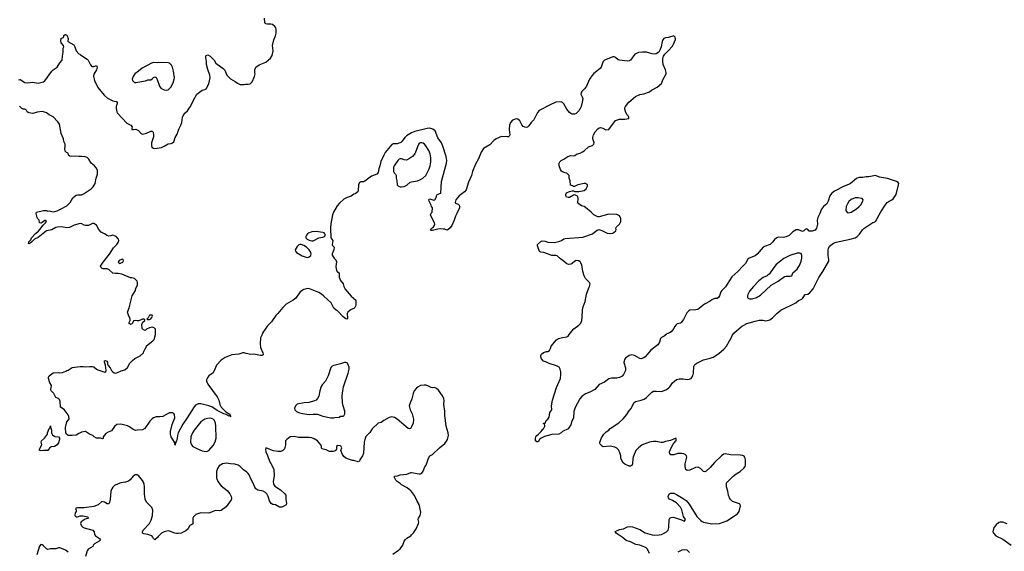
# Model space of a CAD drawing. Header units: inches. Extents: x 1449094 to 1618372, y 389908 to 534307.
# Tile 305 of 494: x 1514216 to 1528749, y 486800 to 494650. Entities that reach past the tile are written whole.
import ezdxf

# ---------------------------------------------------------------- set-up
doc = ezdxf.new("R2010")
doc.units = ezdxf.units.IN
doc.header["$MEASUREMENT"] = 0
for name, color, linetype in [('B5418', 7, 'Continuous'), ('B5419', 7, 'Continuous'), ('B5428', 7, 'Continuous'), ('B5429', 7, 'Continuous')]:
    doc.layers.add(name, color=color, linetype=linetype)

msp = doc.modelspace()

# ---------------------------------------------------------------- linework, layer by layer
at = {"layer": 'B5418', "color": 5}
for points, elevation in [([(1517795, 490000), (1517773, 489950), (1517767, 489870), (1517771, 489810), (1517807, 489730), (1517811, 489710), (1517805, 489695), (1517791, 489689), (1517770, 489689), (1517670, 489713), (1517626, 489706), (1517559, 489719), (1517530, 489729), (1517510, 489729), (1517450, 489712), (1517350, 489703), (1517250, 489664), (1517190, 489621), (1517120, 489550), (1517084, 489456), (1517070, 489433), (1517010, 489393), (1516991, 489369), (1516974, 489330), (1516974, 489310), (1516991, 489270), (1517130, 489083), (1517154, 489034), (1517173, 488970), (1517191, 488930), (1517261, 488861), (1517283, 488843), (1517310, 488830), (1517323, 488810), (1517321, 488801), (1517334, 488786), (1517318, 488798), (1517310, 488794), (1517262, 488822), (1517230, 488831), (1517130, 488877), (1517051, 488931), (1517010, 488950), (1516890, 488979), (1516850, 488976), (1516830, 488970), (1516810, 488956), (1516790, 488932), (1516688, 488770), (1516622, 488678), (1516556, 488550), (1516546, 488510), (1516542, 488470), (1516530, 488429), (1516515, 488405), (1516510, 488368), (1516499, 488410), (1516452, 488492), (1516443, 488530), (1516444, 488570), (1516466, 488674), (1516504, 488770), (1516502, 488822), (1516494, 488834), (1516470, 488844), (1516430, 488844), (1516410, 488837), (1516330, 488793), (1516285, 488785), (1516230, 488784), (1516190, 488769), (1516170, 488755), (1516138, 488722), (1516066, 488614), (1516030, 488594), (1515952, 488588), (1515930, 488582), (1515890, 488599), (1515838, 488638), (1515810, 488652), (1515710, 488678), (1515650, 488672), (1515616, 488644), (1515570, 488578), (1515520, 488560), (1515490, 488542), (1515451, 488490), (1515450, 488466), (1515438, 488462), (1515409, 488469), (1515348, 488470), (1515315, 488490), (1515298, 488510), (1515249, 488529), (1515190, 488568), (1515130, 488558), (1515090, 488542), (1515050, 488515), (1514990, 488509), (1514930, 488511), (1514910, 488530), (1514899, 488550), (1514894, 488630), (1514911, 488710), (1514939, 488741), (1514945, 488755), (1514944, 488790), (1514934, 488814), (1514874, 488894), (1514819, 488930), (1514816, 489010), (1514802, 489042), (1514790, 489054), (1514749, 489069), (1514719, 489130), (1514682, 489170), (1514678, 489190), (1514685, 489250), (1514663, 489290), (1514642, 489350), (1514641, 489370), (1514652, 489390), (1514670, 489408), (1514710, 489433), (1514790, 489439), (1514810, 489434), (1514850, 489439), (1514899, 489461), (1514910, 489471), (1514930, 489476), (1514990, 489515), (1515110, 489531), (1515151, 489531), (1515190, 489523), (1515251, 489531), (1515291, 489531), (1515310, 489525), (1515352, 489490), (1515370, 489481), (1515475, 489445), (1515490, 489454), (1515494, 489470), (1515482, 489550), (1515469, 489591), (1515470, 489614), (1515482, 489618), (1515502, 489610), (1515511, 489591), (1515511, 489570), (1515524, 489544), (1515550, 489510), (1515571, 489470), (1515590, 489448), (1515610, 489434), (1515630, 489431), (1515650, 489434), (1515715, 489465), (1515770, 489481), (1515810, 489516), (1515843, 489577), (1515881, 489619), (1515914, 489646), (1515993, 489687), (1516044, 489730), (1516049, 489751), (1516069, 489790), (1516084, 489810), (1516090, 489832), (1516184, 489910), (1516199, 489930), (1516219, 490000)], 620), ([(1520000, 489039), (1519978, 488990), (1519966, 488950), (1519981, 488890), (1520000, 488852)], 640), ([(1520000, 488638), (1519990, 488618), (1519970, 488609), (1519950, 488615), (1519790, 488750), (1519750, 488775), (1519710, 488786), (1519670, 488776), (1519589, 488731), (1519550, 488703), (1519510, 488690), (1519419, 488610), (1519384, 488556), (1519353, 488527), (1519327, 488493), (1519311, 488450), (1519303, 488410), (1519291, 488249), (1519278, 488210), (1519238, 488150), (1519230, 488129), (1519210, 488122), (1519150, 488142), (1519130, 488142), (1519070, 488159), (1519030, 488175), (1519002, 488202), (1518982, 488230), (1518958, 488290), (1518973, 488330), (1518962, 488350), (1518950, 488359), (1518910, 488362), (1518892, 488350), (1518891, 488309), (1518885, 488295), (1518875, 488285), (1518844, 488276), (1518790, 488275), (1518739, 488299), (1518675, 488315), (1518670, 488326), (1518669, 488350), (1518661, 488370), (1518610, 488430), (1518562, 488462), (1518530, 488474), (1518490, 488481), (1518330, 488481), (1518270, 488493), (1518211, 488489), (1518158, 488450), (1518141, 488430), (1518141, 488370), (1518125, 488315), (1518101, 488290), (1518070, 488276), (1518027, 488273), (1517965, 488285), (1517850, 488326), (1517845, 488310), (1517851, 488270), (1517876, 488216), (1517905, 488130), (1517944, 488064), (1517966, 488010), (1517973, 487913), (1517960, 487830), (1517963, 487790), (1517981, 487761), (1518064, 487710), (1518131, 487650), (1518143, 487630), (1518147, 487610), (1518143, 487563), (1518155, 487505), (1518150, 487488), (1518115, 487465), (1518086, 487454), (1518050, 487453), (1517990, 487485), (1517953, 487493), (1517926, 487506), (1517904, 487544), (1517885, 487610), (1517865, 487650), (1517844, 487670), (1517810, 487688), (1517730, 487704), (1517702, 487722), (1517687, 487747), (1517657, 487817), (1517626, 487870), (1517603, 487930), (1517590, 487950), (1517569, 487970), (1517522, 488002), (1517470, 488052), (1517439, 488070), (1517390, 488089), (1517330, 488092), (1517270, 488101), (1517210, 488092), (1517159, 488061), (1517136, 488024), (1517122, 487978), (1517119, 487910), (1517123, 487883), (1517140, 487830), (1517190, 487768), (1517277, 487697), (1517317, 487650), (1517339, 487610), (1517345, 487590), (1517345, 487570), (1517340, 487560), (1517262, 487458), (1517190, 487404), (1517170, 487399), (1517110, 487401), (1517090, 487397), (1517050, 487376), (1517010, 487364), (1516890, 487369), (1516817, 487343), (1516782, 487310), (1516771, 487290), (1516773, 487230), (1516770, 487208), (1516752, 487190), (1516735, 487185), (1516724, 487176), (1516703, 487130), (1516670, 487103), (1516598, 487070), (1516562, 487062), (1516530, 487062), (1516507, 487067), (1516430, 487099), (1516410, 487103), (1516350, 487090), (1516310, 487069), (1516260, 487020), (1516250, 487002), (1516210, 486969), (1516190, 486988), (1516184, 487010), (1516169, 487030), (1516110, 487049), (1516050, 487057), (1516029, 487070), (1516029, 487090), (1516041, 487110), (1516132, 487210), (1516159, 487261), (1516178, 487330), (1516180, 487410), (1516166, 487446), (1516090, 487525), (1516070, 487570), (1516060, 487650), (1516059, 487750), (1516053, 487793), (1516042, 487822), (1516030, 487844), (1515970, 487917), (1515950, 487929), (1515922, 487930), (1515890, 487909), (1515845, 487855), (1515824, 487836), (1515779, 487821), (1515710, 487810), (1515670, 487797), (1515618, 487770), (1515591, 487749), (1515575, 487725), (1515562, 487690), (1515554, 487566), (1515541, 487519), (1515530, 487502), (1515510, 487503), (1515470, 487526), (1515430, 487534), (1515374, 487486), (1515310, 487462), (1515170, 487441), (1515070, 487441), (1515050, 487437), (1515041, 487430), (1515051, 487410), (1515052, 487390), (1515033, 487367), (1515032, 487330), (1515051, 487311), (1515070, 487308), (1515110, 487325), (1515150, 487326), (1515222, 487310), (1515232, 487290), (1515185, 487275), (1515125, 487235), (1515115, 487210), (1515130, 487174), (1515150, 487156), (1515170, 487146), (1515296, 487110), (1515317, 487090), (1515319, 487050), (1515333, 487030), (1515396, 486990), (1515408, 486970), (1515390, 486950), (1515319, 486910), (1515301, 486890), (1515296, 486870), (1515229, 486831), (1515213, 486807), (1515190, 486724)], 640), ([(1520000, 487681), (1519992, 487692), (1519936, 487736), (1519850, 487782), (1519830, 487802), (1519790, 487829), (1519769, 487850), (1519758, 487870), (1519748, 487890), (1519748, 487910), (1519793, 487913), (1519830, 487931), (1519930, 487938), (1519990, 487966), (1520000, 487964)], 640), ([(1519722, 486758), (1519810, 486815), (1519830, 486835), (1519870, 486890), (1519893, 486950), (1519910, 486976), (1519930, 486995), (1519990, 487031), (1520000, 487042)], 640), ([(1514930, 486789), (1514904, 486810), (1514850, 486838), (1514809, 486849), (1514790, 486849), (1514750, 486837), (1514670, 486838), (1514630, 486826), (1514610, 486837), (1514570, 486879), (1514550, 486894), (1514530, 486902), (1514510, 486878), (1514468, 486750)], 640)]:
    msp.add_lwpolyline(points, dxfattribs=dict(at, elevation=elevation))
for points, elevation in [([(1519010, 489589), (1518952, 489568), (1518855, 489545), (1518830, 489533), (1518808, 489512), (1518768, 489392), (1518731, 489310), (1518683, 489257), (1518668, 489232), (1518648, 489172), (1518630, 489090), (1518610, 489054), (1518590, 489034), (1518570, 489022), (1518490, 488997), (1518414, 488990), (1518310, 488973), (1518286, 488950), (1518271, 488910), (1518276, 488890), (1518304, 488864), (1518332, 488850), (1518390, 488834), (1518490, 488821), (1518550, 488827), (1518610, 488823), (1518690, 488796), (1518810, 488772), (1518850, 488772), (1518870, 488778), (1518930, 488782), (1518950, 488794), (1518990, 488794), (1519002, 488798), (1519018, 488830), (1519018, 488870), (1518989, 488949), (1518981, 488990), (1518977, 489097), (1518984, 489170), (1518998, 489230), (1519067, 489430), (1519081, 489490), (1519078, 489518), (1519056, 489576), (1519045, 489585), (1519030, 489589)], 640), ([(1517030, 488766), (1516990, 488763), (1516950, 488752), (1516892, 488710), (1516794, 488590), (1516767, 488550), (1516742, 488490), (1516738, 488410), (1516753, 488370), (1516774, 488350), (1516830, 488318), (1516910, 488286), (1516970, 488275), (1516990, 488279), (1517010, 488291), (1517070, 488361), (1517104, 488416), (1517118, 488470), (1517112, 488650), (1517106, 488690), (1517090, 488730), (1517071, 488750), (1517050, 488761)], 640), ([(1514530, 488282), (1514508, 488290), (1514508, 488310), (1514542, 488370), (1514535, 488410), (1514538, 488430), (1514582, 488470), (1514628, 488530), (1514629, 488550), (1514650, 488614), (1514666, 488630), (1514670, 488654), (1514671, 488631), (1514685, 488590), (1514686, 488550), (1514700, 488520), (1514734, 488494), (1514790, 488488), (1514806, 488470), (1514805, 488450), (1514790, 488402), (1514770, 488374), (1514730, 488350), (1514679, 488341), (1514656, 488324), (1514630, 488288), (1514570, 488288)], 620)]:
    msp.add_lwpolyline(points, close=True, dxfattribs=dict(at, elevation=elevation))
at = {"layer": 'B5419', "color": 5}
for points, elevation in [([(1514198, 493762), (1514225, 493765), (1514290, 493722), (1514330, 493718), (1514410, 493726), (1514490, 493713), (1514568, 493730), (1514590, 493746), (1514689, 493890), (1514710, 493911), (1514769, 493951), (1514807, 494013), (1514842, 494050), (1514846, 494110), (1514856, 494170), (1514857, 494230), (1514869, 494250), (1514861, 494270), (1514828, 494308), (1514822, 494338), (1514829, 494371), (1514866, 494390), (1514870, 494414), (1514886, 494430), (1514894, 494430), (1514910, 494422), (1514918, 494410), (1514930, 494374), (1514925, 494330), (1515017, 494277), (1515030, 494250), (1515050, 494191), (1515090, 494145), (1515102, 494142), (1515112, 494130), (1515210, 494066), (1515226, 494050), (1515262, 493982), (1515281, 493961), (1515310, 493958), (1515351, 493971), (1515361, 493950), (1515357, 493930), (1515351, 493910), (1515310, 493846), (1515305, 493810), (1515319, 493750), (1515370, 493650), (1515412, 493592), (1515470, 493528), (1515513, 493493), (1515550, 493470), (1515592, 493452), (1515642, 493442), (1515655, 493435), (1515656, 493410), (1515640, 493370), (1515638, 493338), (1515648, 493290), (1515662, 493270), (1515800, 493120), (1515858, 493090), (1515878, 493070), (1515872, 493050), (1515874, 493030), (1515890, 493026), (1515929, 493031), (1515950, 493024), (1515972, 493012), (1516010, 492971), (1516030, 492961), (1516086, 492974), (1516150, 493005), (1516170, 493005), (1516185, 492990), (1516193, 492950), (1516190, 492918), (1516160, 492830), (1516160, 492790), (1516169, 492769), (1516190, 492753), (1516210, 492748), (1516310, 492764), (1516350, 492780), (1516410, 492818), (1516450, 492823), (1516470, 492831), (1516490, 492848), (1516511, 492909), (1516539, 492961), (1516566, 493034), (1516597, 493090), (1516609, 493130), (1516621, 493210), (1516629, 493231), (1516655, 493270), (1516695, 493305), (1516721, 493350), (1516739, 493370), (1516777, 493450), (1516832, 493548), (1516908, 493610), (1516950, 493621), (1516970, 493631), (1517010, 493702), (1517030, 493790), (1517024, 493830), (1516993, 493913), (1516975, 493990), (1516975, 494030), (1516963, 494090), (1516964, 494110), (1516970, 494122), (1516994, 494130), (1517030, 494111), (1517088, 494050), (1517113, 494010), (1517130, 493993), (1517221, 493930), (1517244, 493904), (1517275, 493830), (1517330, 493775), (1517398, 493738), (1517430, 493711), (1517470, 493691), (1517529, 493691), (1517550, 493698), (1517590, 493698), (1517617, 493703), (1517650, 493732), (1517682, 493810), (1517694, 493850), (1517689, 493869), (1517689, 493910), (1517704, 493950), (1517750, 493981), (1517850, 494022), (1517918, 494082), (1517941, 494119), (1517956, 494190), (1517949, 494271), (1517969, 494350), (1517992, 494410), (1518002, 494450), (1518001, 494510), (1517996, 494530), (1517981, 494550), (1517950, 494578), (1517924, 494584), (1517870, 494584), (1517849, 494590), (1517837, 494610), (1517830, 494670)], 620), ([(1516219, 490000), (1516222, 490010), (1516222, 490070), (1516219, 490079), (1516199, 490099), (1516170, 490109), (1516130, 490098), (1516090, 490078), (1516070, 490062), (1516046, 490070), (1516026, 490090), (1516018, 490150), (1516036, 490184), (1516066, 490210), (1516062, 490222), (1516047, 490227), (1516030, 490228), (1515977, 490203), (1515950, 490202), (1515930, 490208), (1515898, 490202), (1515882, 490170), (1515870, 490158), (1515850, 490148), (1515829, 490169), (1515848, 490210), (1515848, 490230), (1515842, 490250), (1515829, 490270), (1515809, 490331), (1515830, 490394), (1515875, 490570), (1515924, 490650), (1515933, 490687), (1515953, 490730), (1515954, 490770), (1515948, 490790), (1515910, 490829), (1515870, 490839), (1515850, 490839), (1515726, 490890), (1515670, 490904), (1515630, 490902), (1515590, 490909), (1515536, 490956), (1515510, 490969), (1515449, 490969), (1515435, 490975), (1515415, 490995), (1515409, 491011), (1515449, 491070), (1515543, 491190), (1515600, 491280), (1515650, 491331), (1515670, 491362), (1515679, 491390), (1515674, 491410), (1515638, 491450), (1515590, 491466), (1515564, 491456), (1515530, 491455), (1515510, 491462), (1515470, 491489), (1515418, 491510), (1515384, 491550), (1515350, 491618), (1515310, 491638), (1515290, 491642), (1515230, 491613), (1515190, 491613), (1515170, 491617), (1515136, 491636), (1515110, 491638), (1515022, 491618), (1514950, 491579), (1514910, 491576), (1514833, 491593), (1514773, 491587), (1514750, 491583), (1514689, 491549), (1514610, 491530), (1514490, 491435), (1514433, 491407), (1514398, 491370), (1514371, 491350), (1514350, 491342), (1514346, 491346), (1514350, 491370), (1514379, 491401), (1514393, 491430), (1514449, 491491), (1514494, 491526), (1514516, 491550), (1514563, 491617), (1514598, 491650), (1514612, 491670), (1514603, 491683), (1514590, 491685), (1514568, 491672), (1514550, 491654), (1514530, 491644), (1514510, 491648), (1514502, 491690), (1514482, 491710), (1514474, 491730), (1514458, 491790), (1514466, 491810), (1514567, 491833), (1514610, 491830), (1514630, 491824), (1514650, 491825), (1514710, 491814), (1514730, 491817), (1514770, 491828), (1514819, 491850), (1514910, 491902), (1514962, 491950), (1515002, 492018), (1515036, 492050), (1515050, 492058), (1515070, 492062), (1515130, 492066), (1515170, 492084), (1515270, 492154), (1515299, 492181), (1515331, 492230), (1515345, 492310), (1515363, 492370), (1515367, 492410), (1515363, 492430), (1515344, 492464), (1515320, 492490), (1515269, 492530), (1515238, 492590), (1515210, 492615), (1515185, 492625), (1515130, 492632), (1515089, 492629), (1514955, 492635), (1514938, 492650), (1514930, 492678), (1514909, 492689), (1514889, 492709), (1514882, 492750), (1514888, 492770), (1514888, 492810), (1514869, 492849), (1514865, 492890), (1514830, 492968), (1514805, 493105), (1514781, 493141), (1514710, 493215), (1514650, 493244), (1514610, 493272), (1514570, 493289), (1514548, 493292), (1514475, 493285), (1514410, 493265), (1514353, 493273), (1514329, 493289), (1514310, 493318), (1514290, 493328), (1514268, 493328), (1514250, 493338), (1514214, 493374)], 620), ([(1520000, 492979), (1519924, 492936), (1519899, 492910), (1519864, 492856), (1519842, 492838), (1519790, 492819), (1519730, 492817), (1519710, 492808), (1519613, 492690), (1519589, 492650), (1519545, 492555), (1519534, 492490), (1519517, 492450), (1519506, 492394), (1519490, 492370), (1519410, 492337), (1519310, 492263), (1519290, 492257), (1519250, 492257), (1519233, 492247), (1519219, 492210), (1519213, 492130), (1519206, 492110), (1519170, 492079), (1519150, 492073), (1519110, 492046), (1519050, 492024), (1519002, 491998), (1518937, 491943), (1518901, 491899), (1518848, 491810), (1518832, 491770), (1518807, 491633), (1518804, 491570), (1518810, 491430), (1518836, 491390), (1518828, 491328), (1518834, 491314), (1518859, 491290), (1518853, 491253), (1518831, 491191), (1518831, 491171), (1518858, 491130), (1518883, 491103), (1518895, 491075), (1518885, 491005), (1518887, 490970), (1518898, 490938), (1518907, 490927), (1518933, 490913), (1518934, 490850), (1518950, 490798), (1518991, 490751), (1518999, 490710), (1519019, 490670), (1519108, 490568), (1519179, 490510), (1519177, 490430), (1519161, 490399), (1519150, 490384), (1519110, 490369), (1519061, 490330), (1519051, 490310), (1519055, 490245), (1519052, 490228), (1519030, 490234), (1518990, 490262), (1518909, 490349), (1518890, 490359), (1518854, 490390), (1518814, 490470), (1518707, 490567), (1518670, 490596), (1518630, 490621), (1518510, 490673), (1518470, 490679), (1518410, 490666), (1518355, 490630), (1518290, 490539), (1518254, 490506), (1518152, 490448), (1518098, 490402), (1518027, 490310), (1517997, 490283), (1517931, 490190), (1517874, 490130), (1517807, 490030), (1517795, 490000)], 620), ([(1520000, 492620), (1519970, 492599), (1519924, 492576), (1519890, 492578), (1519850, 492596), (1519830, 492596), (1519818, 492590), (1519797, 492570), (1519742, 492490), (1519736, 492470), (1519736, 492410), (1519746, 492390), (1519764, 492370), (1519772, 492350), (1519775, 492310), (1519785, 492270), (1519787, 492210), (1519810, 492190), (1519830, 492184), (1519850, 492181), (1519890, 492187), (1519932, 492208), (1519979, 492250), (1520000, 492254)], 640)]:
    msp.add_lwpolyline(points, dxfattribs=dict(at, elevation=elevation))
for points, elevation in [([(1516310, 494017), (1516250, 494013), (1516190, 494016), (1516162, 494010), (1516024, 493936), (1515972, 493888), (1515917, 493850), (1515890, 493809), (1515879, 493770), (1515882, 493750), (1515899, 493730), (1515910, 493724), (1515930, 493723), (1516071, 493749), (1516110, 493760), (1516150, 493764), (1516170, 493775), (1516190, 493796), (1516210, 493806), (1516230, 493796), (1516248, 493768), (1516282, 493670), (1516301, 493641), (1516350, 493615), (1516390, 493608), (1516410, 493613), (1516446, 493654), (1516481, 493719), (1516498, 493770), (1516499, 493790), (1516485, 493890), (1516473, 493950), (1516459, 493979), (1516430, 494009), (1516410, 494015)], 640), ([(1518590, 491520), (1518530, 491518), (1518480, 491500), (1518466, 491490), (1518450, 491467), (1518442, 491450), (1518441, 491430), (1518461, 491410), (1518490, 491395), (1518530, 491384), (1518550, 491384), (1518630, 491428), (1518690, 491437), (1518714, 491446), (1518729, 491470), (1518722, 491490), (1518710, 491502), (1518690, 491508)], 620), ([(1518370, 491332), (1518350, 491330), (1518336, 491324), (1518310, 491299), (1518284, 491250), (1518286, 491230), (1518304, 491210), (1518385, 491165), (1518430, 491146), (1518470, 491139), (1518490, 491147), (1518515, 491170), (1518520, 491190), (1518515, 491210), (1518489, 491250), (1518448, 491290), (1518410, 491317)], 620), ([(1515730, 491115), (1515686, 491094), (1515672, 491070), (1515690, 491052), (1515730, 491065), (1515738, 491070), (1515748, 491090), (1515746, 491110)], 620), ([(1516170, 490286), (1516130, 490286), (1516113, 490247), (1516094, 490230), (1516102, 490222), (1516130, 490222), (1516150, 490232), (1516168, 490250), (1516178, 490270)], 620)]:
    msp.add_lwpolyline(points, close=True, dxfattribs=dict(at, elevation=elevation))
at = {"layer": 'B5428', "color": 5}
for points, elevation in [([(1523759, 490000), (1523730, 489975), (1523690, 489958), (1523677, 489943), (1523659, 489890), (1523635, 489850), (1523530, 489770), (1523448, 489672), (1523430, 489659), (1523390, 489644), (1523370, 489649), (1523290, 489689), (1523250, 489699), (1523230, 489697), (1523210, 489689), (1523156, 489650), (1523141, 489630), (1523134, 489590), (1523157, 489510), (1523157, 489470), (1523131, 489410), (1523110, 489384), (1523070, 489365), (1523030, 489359), (1522950, 489359), (1522910, 489349), (1522850, 489299), (1522770, 489264), (1522706, 489190), (1522631, 489150), (1522570, 489126), (1522514, 489086), (1522484, 489050), (1522416, 488924), (1522397, 488863), (1522390, 488768), (1522359, 488710), (1522350, 488668), (1522310, 488608), (1522230, 488568), (1522210, 488548), (1522172, 488528), (1522070, 488524), (1521965, 488495), (1521911, 488470), (1521891, 488450), (1521870, 488418), (1521850, 488418), (1521830, 488429), (1521829, 488469), (1521834, 488490), (1521849, 488511), (1521872, 488528), (1521914, 488570), (1521937, 488603), (1521948, 488610), (1521968, 488650), (1521962, 488682), (1521946, 488686), (1521946, 488690), (1521950, 488694), (1521970, 488694), (1521988, 488730), (1522010, 488751), (1522030, 488782), (1522041, 488850), (1522069, 488890), (1522066, 488950), (1522079, 489030), (1522140, 489220), (1522197, 489350), (1522205, 489410), (1522204, 489450), (1522194, 489490), (1522177, 489517), (1522140, 489540), (1522033, 489573), (1521990, 489595), (1521946, 489610), (1521920, 489640), (1521908, 489670), (1521908, 489690), (1521918, 489710), (1521950, 489736), (1521990, 489751), (1522010, 489752), (1522035, 489765), (1522050, 489794), (1522062, 489830), (1522138, 489922), (1522170, 489942), (1522230, 489959), (1522290, 489966), (1522310, 489978), (1522327, 490000)], 620), ([(1523513, 486770), (1523481, 486830), (1523464, 486850), (1523443, 486863), (1523370, 486890), (1523310, 486901), (1523230, 486942), (1523170, 486960), (1523110, 487009), (1523018, 487070), (1523008, 487092), (1523070, 487122), (1523130, 487131), (1523190, 487159), (1523230, 487165), (1523260, 487160), (1523370, 487122), (1523450, 487075), (1523550, 487043), (1523590, 487039), (1523656, 487044), (1523690, 487050), (1523717, 487063), (1523764, 487090), (1523787, 487113), (1523797, 487150), (1523805, 487270), (1523812, 487288), (1523830, 487301), (1523863, 487303), (1523896, 487296), (1523987, 487267), (1524014, 487250), (1524030, 487246), (1524042, 487270), (1524015, 487315), (1523990, 487413), (1523970, 487454), (1523910, 487515), (1523850, 487552), (1523810, 487570), (1523793, 487590), (1523789, 487611), (1523800, 487640), (1523809, 487651), (1523823, 487657), (1523850, 487661), (1523870, 487659), (1523910, 487641), (1524010, 487580), (1524052, 487550), (1524097, 487497), (1524210, 487316), (1524270, 487253), (1524290, 487239), (1524310, 487230), (1524430, 487205), (1524548, 487212), (1524652, 487248), (1524810, 487351), (1524835, 487390), (1524855, 487470), (1524852, 487492), (1524843, 487503), (1524736, 487536), (1524707, 487567), (1524691, 487590), (1524677, 487630), (1524670, 487688), (1524651, 487750), (1524648, 487790), (1524651, 487809), (1524747, 487910), (1524790, 487942), (1524850, 487977), (1524907, 488030), (1524922, 488050), (1524928, 488070), (1524931, 488150), (1524920, 488190), (1524910, 488203), (1524890, 488216), (1524850, 488222), (1524710, 488226), (1524630, 488239), (1524610, 488235), (1524573, 488210), (1524470, 488110), (1524410, 488038), (1524350, 487984), (1524330, 487975), (1524310, 487979), (1524265, 488025), (1524230, 488042), (1524190, 488038), (1524110, 487997), (1524070, 487993), (1524050, 488009), (1524038, 488050), (1524037, 488090), (1524062, 488190), (1524058, 488210), (1524041, 488230), (1524020, 488240), (1523990, 488245), (1523930, 488243), (1523870, 488227), (1523845, 488225), (1523825, 488225), (1523814, 488234), (1523809, 488270), (1523833, 488330), (1523860, 488380), (1523877, 488403), (1523888, 488410), (1523895, 488425), (1523907, 488433), (1523906, 488466), (1523890, 488468), (1523823, 488437), (1523750, 488423), (1523710, 488409), (1523687, 488407), (1523610, 488422), (1523570, 488422), (1523510, 488410), (1523405, 488370), (1523350, 488329), (1523311, 488289), (1523274, 488206), (1523265, 488170), (1523261, 488090), (1523250, 488069), (1523239, 488061), (1523230, 488057), (1523210, 488058), (1523147, 488087), (1523124, 488104), (1523089, 488170), (1523089, 488210), (1523070, 488268), (1523056, 488296), (1523030, 488322), (1522999, 488339), (1522932, 488352), (1522830, 488345), (1522814, 488354), (1522783, 488383), (1522778, 488390), (1522778, 488410), (1522804, 488476), (1522838, 488530), (1522874, 488566), (1522910, 488591), (1522930, 488611), (1523062, 488698), (1523123, 488757), (1523179, 488821), (1523209, 488870), (1523242, 488910), (1523282, 488990), (1523308, 489010), (1523390, 489031), (1523432, 489048), (1523469, 489071), (1523549, 489151), (1523570, 489165), (1523610, 489167), (1523690, 489159), (1523755, 489185), (1523794, 489210), (1523813, 489230), (1523854, 489290), (1523910, 489335), (1523950, 489347), (1523970, 489347), (1524010, 489347), (1524070, 489336), (1524099, 489341), (1524126, 489354), (1524153, 489390), (1524163, 489430), (1524165, 489530), (1524181, 489559), (1524210, 489579), (1524310, 489625), (1524410, 489651), (1524452, 489668), (1524538, 489722), (1524610, 489784), (1524650, 489827), (1524691, 489909), (1524707, 489930), (1524732, 489988), (1524740, 490000)], 620), ([(1520000, 487964), (1520115, 487945), (1520130, 487945), (1520150, 487952), (1520170, 487982), (1520194, 488046), (1520215, 488070), (1520250, 488174), (1520268, 488210), (1520310, 488231), (1520415, 488330), (1520490, 488391), (1520516, 488424), (1520530, 488452), (1520544, 488510), (1520539, 488550), (1520509, 488650), (1520492, 488810), (1520492, 488870), (1520476, 488970), (1520481, 489030), (1520478, 489050), (1520457, 489097), (1520400, 489180), (1520370, 489205), (1520337, 489217), (1520310, 489214), (1520290, 489219), (1520242, 489242), (1520210, 489252), (1520185, 489255), (1520130, 489246), (1520098, 489230), (1520071, 489210), (1520041, 489170), (1520023, 489130), (1520005, 489050), (1520000, 489039)], 640), ([(1520000, 488852), (1520011, 488831), (1520031, 488750), (1520026, 488690), (1520000, 488638)], 640), ([(1520000, 487042), (1520027, 487073), (1520067, 487133), (1520104, 487210), (1520107, 487230), (1520099, 487270), (1520105, 487290), (1520129, 487330), (1520134, 487350), (1520136, 487376), (1520114, 487490), (1520077, 487550), (1520043, 487623), (1520000, 487681)], 640), ([(1528790, 487207), (1528730, 487231), (1528686, 487230), (1528670, 487223), (1528628, 487190), (1528597, 487150), (1528582, 487090), (1528591, 487070), (1528625, 487030), (1528730, 486978), (1528850, 486890)], 620), ([(1524104, 486784), (1524070, 486815), (1524030, 486824), (1523990, 486815), (1523930, 486789)], 620)]:
    msp.add_lwpolyline(points, dxfattribs=dict(at, elevation=elevation))
at = {"layer": 'B5429', "color": 5}
for points, elevation in [([(1522327, 490000), (1522367, 490053), (1522397, 490083), (1522470, 490139), (1522497, 490170), (1522512, 490208), (1522521, 490250), (1522525, 490365), (1522533, 490410), (1522561, 490490), (1522581, 490599), (1522615, 490690), (1522629, 490710), (1522635, 490750), (1522629, 490769), (1522570, 490829), (1522549, 490869), (1522526, 490930), (1522512, 491030), (1522490, 491075), (1522470, 491087), (1522430, 491092), (1522403, 491077), (1522371, 491050), (1522350, 491041), (1522317, 491037), (1522290, 491045), (1522234, 491094), (1522197, 491117), (1522150, 491161), (1522130, 491167), (1522070, 491166), (1521953, 491213), (1521910, 491219), (1521890, 491229), (1521859, 491310), (1521859, 491330), (1521910, 491376), (1521930, 491385), (1521970, 491378), (1522010, 491365), (1522110, 491362), (1522190, 491380), (1522213, 491390), (1522250, 491416), (1522270, 491420), (1522530, 491439), (1522669, 491490), (1522727, 491533), (1522750, 491547), (1522766, 491550), (1522810, 491539), (1522890, 491499), (1522930, 491493), (1522970, 491499), (1522993, 491510), (1523015, 491530), (1523021, 491550), (1523016, 491570), (1523023, 491590), (1523071, 491629), (1523088, 491672), (1523090, 491710), (1523079, 491739), (1523070, 491752), (1523030, 491772), (1522910, 491776), (1522770, 491739), (1522750, 491741), (1522710, 491757), (1522690, 491769), (1522653, 491810), (1522570, 491877), (1522550, 491889), (1522510, 491901), (1522469, 491930), (1522457, 491950), (1522458, 492010), (1522454, 492034), (1522450, 492042), (1522430, 492055), (1522410, 492062), (1522390, 492058), (1522330, 492022), (1522310, 492022), (1522288, 492030), (1522278, 492050), (1522278, 492070), (1522289, 492091), (1522330, 492112), (1522370, 492122), (1522390, 492122), (1522411, 492111), (1522470, 492111), (1522550, 492128), (1522577, 492150), (1522595, 492190), (1522595, 492210), (1522570, 492229), (1522550, 492233), (1522454, 492210), (1522407, 492187), (1522390, 492186), (1522376, 492196), (1522347, 492207), (1522342, 492270), (1522328, 492312), (1522328, 492350), (1522290, 492386), (1522270, 492388), (1522230, 492402), (1522214, 492414), (1522198, 492438), (1522178, 492490), (1522178, 492530), (1522188, 492550), (1522209, 492571), (1522250, 492591), (1522308, 492630), (1522350, 492646), (1522390, 492639), (1522410, 492643), (1522435, 492665), (1522490, 492681), (1522522, 492698), (1522546, 492714), (1522610, 492771), (1522670, 492791), (1522680, 492800), (1522689, 492810), (1522694, 492830), (1522675, 492890), (1522675, 492910), (1522685, 492950), (1522710, 492996), (1522750, 493038), (1522770, 493051), (1522790, 493058), (1522826, 493046), (1522870, 493021), (1522910, 493026), (1523010, 493161), (1523070, 493179), (1523150, 493181), (1523206, 493190), (1523208, 493210), (1523198, 493230), (1523183, 493243), (1523161, 493281), (1523146, 493330), (1523147, 493350), (1523156, 493370), (1523207, 493433), (1523304, 493516), (1523370, 493545), (1523430, 493553), (1523510, 493585), (1523543, 493610), (1523625, 493655), (1523691, 493709), (1523714, 493770), (1523756, 493850), (1523759, 493870), (1523750, 493910), (1523716, 493990), (1523709, 494030), (1523709, 494070), (1523717, 494110), (1523739, 494141), (1523789, 494190), (1523850, 494261), (1523869, 494290), (1523896, 494356), (1523893, 494390), (1523870, 494409), (1523793, 494387), (1523750, 494381), (1523725, 494370), (1523707, 494350), (1523697, 494330), (1523685, 494250), (1523671, 494209), (1523648, 494172), (1523613, 494147), (1523590, 494141), (1523550, 494144), (1523469, 494169), (1523409, 494171), (1523350, 494164), (1523298, 494142), (1523230, 494054), (1523210, 494040), (1523190, 494036), (1523070, 494050), (1523050, 494059), (1523013, 494093), (1522990, 494101), (1522970, 494099), (1522910, 494079), (1522850, 494050), (1522829, 494031), (1522817, 494010), (1522800, 493950), (1522788, 493932), (1522688, 493852), (1522659, 493821), (1522625, 493770), (1522583, 493670), (1522552, 493628), (1522513, 493590), (1522504, 493576), (1522501, 493550), (1522520, 493510), (1522526, 493486), (1522520, 493430), (1522505, 493370), (1522490, 493338), (1522470, 493304), (1522430, 493266), (1522403, 493257), (1522370, 493255), (1522350, 493263), (1522330, 493278), (1522291, 493330), (1522250, 493409), (1522230, 493428), (1522210, 493435), (1522130, 493430), (1522036, 493390), (1521886, 493310), (1521860, 493280), (1521807, 493173), (1521765, 493130), (1521730, 493081), (1521710, 493065), (1521690, 493060), (1521670, 493062), (1521650, 493073), (1521630, 493095), (1521598, 493158), (1521570, 493180), (1521550, 493185), (1521530, 493183), (1521490, 493168), (1521460, 493130), (1521445, 493090), (1521441, 493030), (1521452, 492950), (1521442, 492930), (1521430, 492922), (1521410, 492920), (1521330, 492925), (1521250, 492891), (1521216, 492864), (1521156, 492804), (1521064, 492750), (1521027, 492693), (1520987, 492593), (1520945, 492515), (1520898, 492410), (1520885, 492350), (1520842, 492250), (1520804, 492136), (1520782, 492110), (1520703, 492050), (1520654, 491990), (1520643, 491950), (1520650, 491943), (1520690, 491928), (1520704, 491910), (1520710, 491890), (1520708, 491872), (1520671, 491790), (1520647, 491750), (1520631, 491689), (1520596, 491610), (1520570, 491575), (1520530, 491544), (1520510, 491546), (1520490, 491558), (1520470, 491555), (1520430, 491562), (1520390, 491559), (1520310, 491535), (1520290, 491538), (1520282, 491550), (1520298, 491570), (1520319, 491581), (1520336, 491604), (1520344, 491630), (1520338, 491650), (1520285, 491755), (1520282, 491770), (1520288, 491792), (1520306, 491810), (1520308, 491870), (1520294, 491890), (1520289, 491910), (1520259, 491970), (1520255, 491990), (1520260, 492000), (1520270, 492005), (1520330, 491986), (1520346, 491990), (1520368, 492032), (1520368, 492048), (1520378, 492070), (1520432, 492088), (1520441, 492259), (1520514, 492530), (1520519, 492570), (1520511, 492631), (1520463, 492783), (1520441, 492830), (1520390, 492904), (1520347, 493007), (1520315, 493035), (1520270, 493049), (1520230, 493043), (1520050, 493000), (1520000, 492980), (1520000, 492979)], 620), ([(1520000, 492254), (1520090, 492271), (1520132, 492288), (1520168, 492310), (1520209, 492351), (1520262, 492450), (1520276, 492490), (1520286, 492550), (1520285, 492610), (1520277, 492670), (1520257, 492717), (1520210, 492788), (1520190, 492813), (1520170, 492826), (1520150, 492832), (1520130, 492832), (1520110, 492818), (1520087, 492773), (1520070, 492716), (1520050, 492670), (1520013, 492630), (1520000, 492620)], 640), ([(1524740, 490000), (1524757, 490023), (1524870, 490121), (1524950, 490164), (1525070, 490199), (1525131, 490211), (1525190, 490211), (1525230, 490203), (1525290, 490216), (1525330, 490246), (1525390, 490310), (1525450, 490359), (1525670, 490467), (1525710, 490501), (1525759, 490521), (1525770, 490531), (1525810, 490591), (1525850, 490596), (1525875, 490610), (1525926, 490674), (1526010, 490845), (1526073, 490930), (1526157, 491083), (1526161, 491110), (1526149, 491169), (1526149, 491250), (1526153, 491270), (1526170, 491305), (1526230, 491351), (1526270, 491367), (1526472, 491408), (1526550, 491431), (1526579, 491450), (1526610, 491481), (1526655, 491545), (1526675, 491565), (1526810, 491654), (1526830, 491659), (1526850, 491671), (1526925, 491815), (1526990, 491911), (1527021, 491950), (1527050, 491971), (1527090, 491988), (1527110, 492004), (1527153, 492070), (1527189, 492210), (1527192, 492230), (1527185, 492245), (1527160, 492260), (1527024, 492304), (1526905, 492325), (1526850, 492350), (1526750, 492330), (1526710, 492330), (1526661, 492319), (1526610, 492318), (1526590, 492313), (1526570, 492303), (1526472, 492228), (1526387, 492193), (1526242, 492118), (1526198, 492082), (1526175, 492050), (1526150, 491970), (1526128, 491930), (1526081, 491890), (1526049, 491851), (1526028, 491790), (1525996, 491730), (1525989, 491690), (1525994, 491630), (1525976, 491570), (1525956, 491544), (1525914, 491526), (1525890, 491525), (1525870, 491529), (1525850, 491552), (1525830, 491561), (1525810, 491552), (1525790, 491532), (1525770, 491524), (1525710, 491545), (1525690, 491549), (1525675, 491545), (1525630, 491519), (1525575, 491465), (1525530, 491443), (1525490, 491435), (1525410, 491437), (1525390, 491429), (1525356, 491404), (1525331, 491370), (1525291, 491330), (1525210, 491301), (1525191, 491289), (1525103, 491190), (1525070, 491161), (1524982, 491130), (1524966, 491114), (1524927, 491050), (1524890, 491009), (1524815, 490930), (1524770, 490894), (1524730, 490854), (1524633, 490707), (1524578, 490650), (1524565, 490630), (1524545, 490570), (1524530, 490548), (1524510, 490535), (1524470, 490533), (1524430, 490513), (1524407, 490493), (1524325, 490450), (1524228, 490372), (1524196, 490364), (1524110, 490359), (1524091, 490349), (1524061, 490319), (1524016, 490224), (1523981, 490179), (1523970, 490169), (1523922, 490158), (1523900, 490140), (1523883, 490117), (1523870, 490089), (1523830, 490039), (1523810, 490025), (1523770, 490009), (1523759, 490000)], 620)]:
    msp.add_lwpolyline(points, dxfattribs=dict(at, elevation=elevation))
at = {"layer": 'B5429', "color": 5, "elevation": 640}
for points in [[(1526590, 492021), (1526550, 492018), (1526490, 491995), (1526456, 491964), (1526433, 491930), (1526417, 491890), (1526411, 491830), (1526430, 491805), (1526450, 491800), (1526490, 491808), (1526570, 491858), (1526607, 491890), (1526630, 491917), (1526663, 491970), (1526664, 491990), (1526649, 492009)], [(1525690, 491203), (1525582, 491170), (1525497, 491123), (1525384, 491036), (1525346, 490990), (1525285, 490895), (1525250, 490870), (1525190, 490843), (1525126, 490794), (1525047, 490710), (1524990, 490640), (1524962, 490590), (1524957, 490570), (1524959, 490550), (1524970, 490538), (1524989, 490529), (1525030, 490529), (1525090, 490547), (1525150, 490582), (1525310, 490729), (1525410, 490790), (1525504, 490856), (1525530, 490864), (1525590, 490861), (1525613, 490867), (1525630, 490910), (1525690, 490964), (1525731, 491030), (1525750, 491083), (1525759, 491130), (1525760, 491170), (1525750, 491195), (1525730, 491203)]]:
    msp.add_lwpolyline(points, close=True, dxfattribs=at)

doc.saveas('drawing.dxf')
